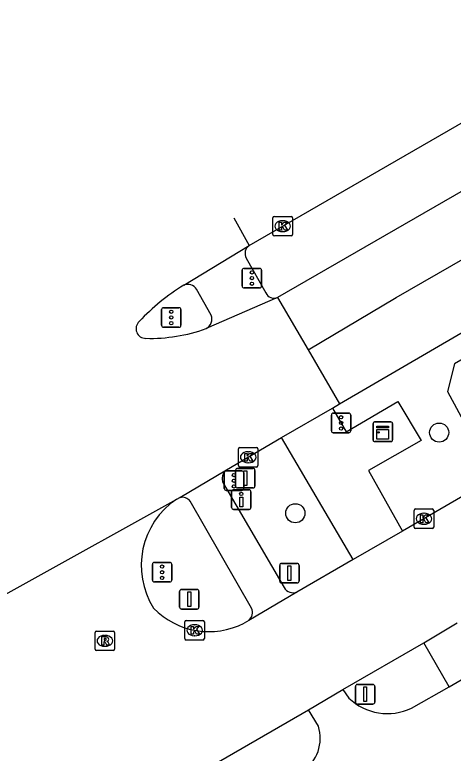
# Model space of a CAD drawing. Extents: x 159040 to 160094, y 381214 to 382518.
# Drawn here: x 159504.98 to 159527.39, y 382381.08 to 382418.81 of the extents above; entities that cross this region are included whole.
import ezdxf

# ---------------------------------------------------------------- set-up
doc = ezdxf.new("R2010")
doc.units = 0
for name, color, linetype in [('IMGEO_Boom', 7, 'Continuous'), ('IMGEO_Drukknoppaal', 7, 'Continuous'), ('IMGEO_Fietspad_gesloten', 7, 'Continuous'), ('IMGEO_Haag', 7, 'Continuous'), ('IMGEO_Kast', 7, 'Continuous'), ('IMGEO_Kolk', 7, 'Continuous'), ('IMGEO_Rijbaan_lokaal_open', 7, 'Continuous'), ('IMGEO_Rijbaan_regionaal_gesloten', 7, 'Continuous'), ('IMGEO_Rioolput', 7, 'Continuous'), ('IMGEO_Verkeersbordpaal', 7, 'Continuous'), ('IMGEO_Verkeersregelinstallatiepaal', 7, 'Continuous'), ('IMGEO_Voetpad_open', 7, 'Continuous')]:
    doc.layers.add(name, color=color, linetype=linetype)

msp = doc.modelspace()

# ---------------------------------------------------------------- linework, layer by layer
at = {"layer": 'IMGEO_Boom'}
for centre in [(159526.674, 382397.463), (159519.322, 382393.341)]:
    msp.add_circle(centre, 0.489, dxfattribs=at)
at = {"layer": 'IMGEO_Drukknoppaal'}
for p, q in [((159516.064, 382393.637), (159516.064, 382394.437)), ((159516.064, 382394.437), (159516.064, 382393.637)), ((159516.164, 382394.537), (159516.954, 382394.537)), ((159516.954, 382394.537), (159516.164, 382394.537)), ((159517.054, 382394.437), (159517.054, 382393.637)), ((159517.054, 382393.637), (159517.054, 382394.437)), ((159516.954, 382393.537), (159516.164, 382393.537)), ((159516.164, 382393.537), (159516.954, 382393.537))]:
    msp.add_line(p, q, dxfattribs=at)
msp.add_lwpolyline([(159516.634, 382394.162), (159516.634, 382393.662), (159516.484, 382393.662), (159516.484, 382394.162), (159516.634, 382394.162)], dxfattribs=at)
msp.add_circle((159516.559, 382394.327), 0.085, dxfattribs=at)
for centre, start, end in [((159516.164, 382394.437), 90, 180), ((159516.164, 382394.437), 90, 180), ((159516.954, 382394.437), 0, 90), ((159516.954, 382394.437), 360, 90), ((159516.164, 382393.637), 180, 270), ((159516.164, 382393.637), 180, 270), ((159516.954, 382393.637), 270, 0), ((159516.954, 382393.637), 270, 0)]:
    msp.add_arc(centre, 0.1, start, end, dxfattribs=at)
at = {"layer": 'IMGEO_Fietspad_gesloten'}
for points in [[(159515.633, 382394.873), (159518.754, 382389.548)], [(159517.075, 382388.486), (159513.939, 382393.966)], [(159527.187, 382384.465), (159528.902, 382385.475)], [(159525.264, 382383.384), (159527.187, 382384.465)], [(159521.754, 382384.339), (159522.053, 382383.899)], [(159520.506, 382382.461), (159519.993, 382383.3)]]:
    msp.add_lwpolyline(points, dxfattribs=at)
for centre, radius, start, end in [((159516.136, 382395.107), 0.555, 126.1209, 204.9385), ((159513.546, 382393.654), 0.502, 38.4922, 104.2387), ((159519.215, 382389.805), 0.528, 209.1675, 290.8663), ((159516.632, 382388.259), 0.498, 307.9497, 27.1297), ((159524.029, 382385.95), 2.848, 226.0669, 295.7094), ((159518.54, 382381.85), 2.058, 304.0844, 17.2738)]:
    msp.add_arc(centre, radius, start, end, dxfattribs=at)
at = {"layer": 'IMGEO_Haag'}
msp.add_lwpolyline([(159588.688, 382435.955), (159587.967, 382436.015), (159586.915, 382435.406), (159571.074, 382426.205), (159527.455, 382400.976), (159527.096, 382399.554), (159529.08, 382395.892), (159529.465, 382395.139)], dxfattribs=at)
at = {"layer": 'IMGEO_Kast'}
for p, q in [((159523.369, 382398.004), (159524.21, 382398.004)), ((159524.21, 382398.004), (159523.369, 382398.004)), ((159523.294, 382397.079), (159523.294, 382397.92)), ((159523.294, 382397.92), (159523.294, 382397.079)), ((159524.294, 382397.929), (159524.294, 382397.088)), ((159524.294, 382397.088), (159524.294, 382397.929)), ((159524.219, 382397.004), (159523.378, 382397.004)), ((159523.378, 382397.004), (159524.219, 382397.004))]:
    msp.add_line(p, q, dxfattribs=at)
for points in [[(159523.489, 382397.794), (159524.089, 382397.794), (159524.089, 382397.709), (159523.489, 382397.709), (159523.489, 382397.794)], [(159523.489, 382397.619), (159524.089, 382397.619), (159524.089, 382397.13), (159523.489, 382397.13), (159523.489, 382397.619)]]:
    msp.add_lwpolyline(points, dxfattribs=at)
msp.add_circle((159523.573, 382397.468), 0.0377, dxfattribs=at)
for centre, start, end in [((159523.372, 382397.926), 92.4484, 184.2845), ((159523.372, 382397.926), 92.4484, 184.2845), ((159524.216, 382397.926), 2.4484, 94.2845), ((159524.216, 382397.926), 2.4484, 94.2845), ((159523.372, 382397.082), 182.4484, 274.2845), ((159523.372, 382397.082), 182.4484, 274.2845), ((159524.216, 382397.082), 272.4484, 4.2845), ((159524.216, 382397.082), 272.4484, 4.2845)]:
    msp.add_arc(centre, 0.0779, start, end, dxfattribs=at)
at = {"layer": 'IMGEO_Kolk'}
for p, q in [((159518.174, 382407.584), (159518.174, 382408.436)), ((159518.249, 382408.51), (159519.101, 382408.51)), ((159518.662, 382408.29), (159518.687, 382408.29)), ((159519.175, 382408.436), (159519.175, 382407.584)), ((159519.101, 382407.51), (159518.249, 382407.51)), ((159518.685, 382407.73), (159518.66, 382407.73)), ((159516.411, 382395.776), (159516.411, 382396.628)), ((159516.486, 382396.702), (159517.338, 382396.702)), ((159516.899, 382396.482), (159516.924, 382396.482)), ((159517.412, 382396.628), (159517.412, 382395.776)), ((159517.338, 382395.702), (159516.486, 382395.702)), ((159516.922, 382395.922), (159516.897, 382395.922)), ((159525.397, 382392.633), (159525.397, 382393.485)), ((159525.472, 382393.559), (159526.324, 382393.559)), ((159526.398, 382393.485), (159526.398, 382392.633)), ((159525.885, 382393.339), (159525.91, 382393.339)), ((159525.908, 382392.779), (159525.883, 382392.779)), ((159526.324, 382392.559), (159525.472, 382392.559)), ((159513.672, 382386.936), (159513.672, 382387.788)), ((159513.747, 382387.862), (159514.599, 382387.862)), ((159514.673, 382387.788), (159514.673, 382386.936)), ((159514.16, 382387.642), (159514.185, 382387.642)), ((159514.183, 382387.082), (159514.158, 382387.082)), ((159514.599, 382386.862), (159513.747, 382386.862))]:
    msp.add_line(p, q, dxfattribs=at)
for points in [[(159518.174, 382407.584), (159518.174, 382408.436)], [(159518.249, 382408.51), (159519.101, 382408.51)], [(159518.495, 382408.21), (159518.618, 382408.21), (159518.618, 382408.059), (159518.748, 382408.21), (159518.912, 382408.21), (159518.766, 382408.059), (159518.919, 382407.81), (159518.767, 382407.81), (159518.682, 382407.974), (159518.618, 382407.907), (159518.618, 382407.81), (159518.495, 382407.81), (159518.495, 382408.21)], [(159519.175, 382408.436), (159519.175, 382407.584)], [(159519.101, 382407.51), (159518.249, 382407.51)], [(159516.411, 382395.776), (159516.411, 382396.628)], [(159516.486, 382396.702), (159517.338, 382396.702)], [(159517.412, 382396.628), (159517.412, 382395.776)], [(159516.732, 382396.402), (159516.855, 382396.402), (159516.855, 382396.251), (159516.985, 382396.402), (159517.149, 382396.402), (159517.003, 382396.251), (159517.156, 382396.002), (159517.004, 382396.002), (159516.919, 382396.166), (159516.855, 382396.099), (159516.855, 382396.002), (159516.732, 382396.002), (159516.732, 382396.402)], [(159517.338, 382395.702), (159516.486, 382395.702)], [(159525.397, 382392.633), (159525.397, 382393.485)], [(159525.472, 382393.559), (159526.324, 382393.559)], [(159526.398, 382393.485), (159526.398, 382392.633)], [(159525.718, 382393.259), (159525.841, 382393.259), (159525.841, 382393.108), (159525.971, 382393.259), (159526.135, 382393.259), (159525.989, 382393.108), (159526.142, 382392.859), (159525.99, 382392.859), (159525.905, 382393.023), (159525.841, 382392.956), (159525.841, 382392.859), (159525.718, 382392.859), (159525.718, 382393.259)], [(159526.324, 382392.559), (159525.472, 382392.559)], [(159513.672, 382386.936), (159513.672, 382387.788)], [(159513.747, 382387.862), (159514.599, 382387.862)], [(159514.673, 382387.788), (159514.673, 382386.936)], [(159513.993, 382387.562), (159514.116, 382387.562), (159514.116, 382387.411), (159514.246, 382387.562), (159514.41, 382387.562), (159514.264, 382387.411), (159514.417, 382387.162), (159514.265, 382387.162), (159514.18, 382387.326), (159514.116, 382387.259), (159514.116, 382387.162), (159513.993, 382387.162), (159513.993, 382387.562)], [(159514.599, 382386.862), (159513.747, 382386.862)]]:
    msp.add_lwpolyline(points, dxfattribs=at)
for centre, start, end in [((159518.251, 382408.434), 91.552, 178.448), ((159518.251, 382408.434), 91.552, 178.448), ((159519.099, 382408.434), 1.552, 88.448), ((159519.099, 382408.434), 1.552, 88.448), ((159518.251, 382407.586), 181.552, 268.448), ((159518.251, 382407.586), 181.552, 268.448), ((159519.099, 382407.586), 271.552, 358.448), ((159519.099, 382407.586), 271.552, 358.448), ((159516.488, 382396.626), 91.552, 178.448), ((159516.488, 382396.626), 91.552, 178.448), ((159517.336, 382396.626), 1.552, 88.448), ((159517.336, 382396.626), 1.552, 88.448), ((159516.488, 382395.778), 181.552, 268.448), ((159516.488, 382395.778), 181.552, 268.448), ((159517.336, 382395.778), 271.552, 358.448), ((159517.336, 382395.778), 271.552, 358.448), ((159525.474, 382393.483), 91.552, 178.448), ((159525.474, 382393.483), 91.552, 178.448), ((159526.322, 382393.483), 1.552, 88.448), ((159526.322, 382393.483), 1.552, 88.448), ((159525.474, 382392.635), 181.552, 268.448), ((159525.474, 382392.635), 181.552, 268.448), ((159526.322, 382392.635), 271.552, 358.448), ((159526.322, 382392.635), 271.552, 358.448), ((159513.749, 382387.786), 91.552, 178.448), ((159513.749, 382387.786), 91.552, 178.448), ((159514.597, 382387.786), 1.552, 88.448), ((159514.597, 382387.786), 1.552, 88.448), ((159513.749, 382386.938), 181.552, 268.448), ((159513.749, 382386.938), 181.552, 268.448), ((159514.597, 382386.938), 271.552, 358.448), ((159514.597, 382386.938), 271.552, 358.448)]:
    msp.add_arc(centre, 0.0765, start, end, dxfattribs=at)
for centre, major_axis, ratio, start_param, end_param in [((159518.661, 382408.01), (-0.387, 0.002), 0.722429, 4.712389, 7.853982), ((159518.686, 382408.01), (-0.39, 0.002), 0.717154, 1.570796, 4.712389), ((159516.898, 382396.202), (-0.387, 0.002), 0.722429, 4.712389, 7.853982), ((159516.923, 382396.202), (-0.39, 0.002), 0.717154, 1.570796, 4.712389), ((159525.884, 382393.059), (-0.387, 0.002), 0.722429, 4.712389, 7.853982), ((159525.909, 382393.059), (-0.39, 0.002), 0.717154, 1.570796, 4.712389), ((159514.159, 382387.362), (-0.387, 0.002), 0.722429, 4.712389, 7.853982), ((159514.184, 382387.362), (-0.39, 0.002), 0.717154, 1.570796, 4.712389)]:
    msp.add_ellipse(centre, major_axis=major_axis, ratio=ratio, start_param=start_param, end_param=end_param, dxfattribs=at)
at = {"layer": 'IMGEO_Rijbaan_lokaal_open'}
for points in [[(159529.465, 382395.139), (159524.807, 382392.423)], [(159524.807, 382392.423), (159522.271, 382390.981)], [(159522.271, 382390.981), (159519.403, 382389.312)], [(159519.403, 382389.312), (159516.938, 382387.866)], [(159516.938, 382387.866), (159516.704, 382387.729)], [(159525.895, 382386.722), (159527.6, 382387.734)], [(159521.754, 382384.339), (159525.895, 382386.722)], [(159519.993, 382383.3), (159521.754, 382384.339)], [(159510.463, 382377.798), (159519.993, 382383.3)]]:
    msp.add_lwpolyline(points, dxfattribs=at)
for centre, radius, start, end in [((159515.524, 382390.672), 4.079, 123.7365, 212.3142), ((159514.902, 382391.217), 3.926, 223.9755, 297.3247)]:
    msp.add_arc(centre, radius, start, end, dxfattribs=at)
at = {"layer": 'IMGEO_Rijbaan_regionaal_gesloten'}
for points in [[(159519.971, 382401.699), (159524.482, 382404.37), (159527.998, 382406.386), (159531.452, 382408.366), (159534.906, 382410.346), (159541.784, 382414.35), (159548.745, 382418.401), (159555.741, 382422.392), (159562.633, 382426.402), (159569.569, 382430.437), (159576.553, 382434.389), (159583.538, 382438.342), (159590.539, 382442.264), (159597.519, 382446.121), (159604.56, 382450.01), (159611.664, 382453.874), (159615.316, 382455.88)], [(159521.588, 382398.925), (159574.305, 382429.649), (159584.047, 382435.076)], [(159516.957, 382407.019), (159562.586, 382433.348)], [(159565.301, 382431.618), (159563.407, 382430.305), (159518.417, 382404.366)], [(159516.177, 382408.432), (159516.957, 382407.019)], [(159513.615, 382404.999), (159516.957, 382407.019)], [(159518.417, 382404.366), (159514.76, 382402.775)], [(159518.417, 382404.366), (159519.971, 382401.699)], [(159519.971, 382401.699), (159521.588, 382398.925)], [(159518.621, 382397.204), (159521.22, 382398.711)], [(159521.22, 382398.711), (159521.588, 382398.925)], [(159515.809, 382395.555), (159518.621, 382397.204)], [(159513.423, 382394.14), (159515.809, 382395.555)], [(159501.17, 382387.342), (159505.404, 382389.697), (159513.258, 382394.064)], [(159513.258, 382394.064), (159513.423, 382394.14)]]:
    msp.add_lwpolyline(points, dxfattribs=at)
for centre, radius, start, end in [((159519.835, 382395.074), 11.713, 122.0776, 136.4793), ((159511.671, 382402.772), 0.494, 131.8638, 271.1181), ((159511.907, 382410.682), 8.406, 268.4603, 289.8422)]:
    msp.add_arc(centre, radius, start, end, dxfattribs=at)
at = {"layer": 'IMGEO_Rioolput'}
for p, q in [((159509.085, 382386.394), (159509.085, 382387.246)), ((159509.16, 382387.32), (159510.012, 382387.32)), ((159509.573, 382387.1), (159509.598, 382387.1)), ((159510.086, 382387.246), (159510.086, 382386.394)), ((159510.012, 382386.32), (159509.16, 382386.32)), ((159509.596, 382386.54), (159509.571, 382386.54))]:
    msp.add_line(p, q, dxfattribs=at)
for points in [[(159509.085, 382386.394), (159509.085, 382387.246)], [(159509.16, 382387.32), (159510.012, 382387.32)], [(159509.674, 382387.018), (159509.422, 382387.02), (159509.422, 382386.62)], [(159510.086, 382387.246), (159510.086, 382386.394)], [(159509.422, 382386.62), (159509.546, 382386.62), (159509.546, 382386.782), (159509.557, 382386.782)], [(159509.6, 382386.939), (159509.546, 382386.939), (159509.546, 382386.858)], [(159509.546, 382386.858), (159509.598, 382386.858)], [(159509.604, 382386.753), (159509.675, 382386.62), (159509.815, 382386.62), (159509.75, 382386.746)], [(159510.012, 382386.32), (159509.16, 382386.32)]]:
    msp.add_lwpolyline(points, dxfattribs=at)
for centre, radius, start, end in [((159509.162, 382387.244), 0.0765, 91.552, 178.448), ((159509.162, 382387.244), 0.0765, 91.552, 178.448), ((159509.673, 382386.908), 0.109, 350.3612, 89.416), ((159510.01, 382387.244), 0.0765, 1.552, 88.448), ((159510.01, 382387.244), 0.0765, 1.552, 88.448), ((159509.556, 382386.729), 0.0533, 26.0293, 88.6989), ((159509.582, 382387.047), 0.19, 274.7715, 282.9687), ((159509.606, 382386.843), 0.0964, 77.0061, 93.1865), ((159509.62, 382386.9), 0.0378, 276.6634, 79.6772), ((159509.671, 382386.908), 0.112, 277.5842, 350.9817), ((159509.655, 382386.693), 0.108, 29.5134, 73.7905), ((159509.162, 382386.396), 0.0765, 181.552, 268.448), ((159509.162, 382386.396), 0.0765, 181.552, 268.448), ((159510.01, 382386.396), 0.0765, 271.552, 358.448), ((159510.01, 382386.396), 0.0765, 271.552, 358.448)]:
    msp.add_arc(centre, radius, start, end, dxfattribs=at)
for centre, major_axis, ratio, start_param, end_param in [((159509.572, 382386.82), (-0.387, 0.002), 0.722429, 4.712389, 7.853982), ((159509.597, 382386.82), (-0.39, 0.002), 0.717154, 1.570796, 4.712389)]:
    msp.add_ellipse(centre, major_axis=major_axis, ratio=ratio, start_param=start_param, end_param=end_param, dxfattribs=at)
at = {"layer": 'IMGEO_Verkeersbordpaal'}
for p, q in [((159516.268, 382394.733), (159516.268, 382395.533)), ((159516.268, 382395.533), (159516.268, 382394.733)), ((159516.368, 382395.633), (159517.158, 382395.633)), ((159517.158, 382395.633), (159516.368, 382395.633)), ((159517.258, 382395.533), (159517.258, 382394.733)), ((159517.258, 382394.733), (159517.258, 382395.533)), ((159517.158, 382394.633), (159516.368, 382394.633)), ((159516.368, 382394.633), (159517.158, 382394.633)), ((159518.523, 382389.877), (159518.523, 382390.677)), ((159518.523, 382390.677), (159518.523, 382389.877)), ((159518.623, 382390.777), (159519.413, 382390.777)), ((159519.413, 382390.777), (159518.623, 382390.777)), ((159519.513, 382390.677), (159519.513, 382389.877)), ((159519.513, 382389.877), (159519.513, 382390.677)), ((159519.413, 382389.777), (159518.623, 382389.777)), ((159518.623, 382389.777), (159519.413, 382389.777)), ((159513.406, 382388.547), (159513.406, 382389.347)), ((159513.406, 382389.347), (159513.406, 382388.547)), ((159513.506, 382389.447), (159514.296, 382389.447)), ((159514.296, 382389.447), (159513.506, 382389.447)), ((159514.396, 382389.347), (159514.396, 382388.547)), ((159514.396, 382388.547), (159514.396, 382389.347)), ((159514.296, 382388.447), (159513.506, 382388.447)), ((159513.506, 382388.447), (159514.296, 382388.447)), ((159522.396, 382383.691), (159522.396, 382384.491)), ((159522.396, 382384.491), (159522.396, 382383.691)), ((159522.496, 382384.591), (159523.286, 382384.591)), ((159523.286, 382384.591), (159522.496, 382384.591)), ((159523.386, 382384.491), (159523.386, 382383.691)), ((159523.386, 382383.691), (159523.386, 382384.491)), ((159523.286, 382383.591), (159522.496, 382383.591)), ((159522.496, 382383.591), (159523.286, 382383.591))]:
    msp.add_line(p, q, dxfattribs=at)
for points in [[(159516.688, 382395.508), (159516.838, 382395.508), (159516.838, 382394.758), (159516.688, 382394.758), (159516.688, 382395.508)], [(159518.943, 382390.652), (159519.093, 382390.652), (159519.093, 382389.902), (159518.943, 382389.902), (159518.943, 382390.652)], [(159513.826, 382389.322), (159513.976, 382389.322), (159513.976, 382388.572), (159513.826, 382388.572), (159513.826, 382389.322)], [(159522.816, 382384.466), (159522.966, 382384.466), (159522.966, 382383.716), (159522.816, 382383.716), (159522.816, 382384.466)]]:
    msp.add_lwpolyline(points, dxfattribs=at)
for centre, start, end in [((159516.368, 382395.533), 90, 180), ((159516.368, 382395.533), 90, 180), ((159517.158, 382395.533), 0, 90), ((159517.158, 382395.533), 360, 90), ((159516.368, 382394.733), 180, 270), ((159516.368, 382394.733), 180, 270), ((159517.158, 382394.733), 270, 0), ((159517.158, 382394.733), 270, 0), ((159518.623, 382390.677), 90, 180), ((159518.623, 382390.677), 90, 180), ((159519.413, 382390.677), 0, 90), ((159519.413, 382390.677), 360, 90), ((159518.623, 382389.877), 180, 270), ((159518.623, 382389.877), 180, 270), ((159519.413, 382389.877), 270, 0), ((159519.413, 382389.877), 270, 0), ((159513.506, 382389.347), 90, 180), ((159513.506, 382389.347), 90, 180), ((159514.296, 382389.347), 0, 90), ((159514.296, 382389.347), 360, 90), ((159513.506, 382388.547), 180, 270), ((159513.506, 382388.547), 180, 270), ((159514.296, 382388.547), 270, 0), ((159514.296, 382388.547), 270, 0), ((159522.496, 382384.491), 90, 180), ((159522.496, 382384.491), 90, 180), ((159523.286, 382384.491), 0, 90), ((159523.286, 382384.491), 360, 90), ((159522.496, 382383.691), 180, 270), ((159522.496, 382383.691), 180, 270), ((159523.286, 382383.691), 270, 0), ((159523.286, 382383.691), 270, 0)]:
    msp.add_arc(centre, 0.1, start, end, dxfattribs=at)
at = {"layer": 'IMGEO_Verkeersregelinstallatiepaal'}
for p, q in [((159516.604, 382404.955), (159516.604, 382405.755)), ((159516.604, 382405.755), (159516.604, 382404.955)), ((159516.704, 382405.855), (159517.494, 382405.855)), ((159517.494, 382405.855), (159516.704, 382405.855)), ((159517.594, 382405.755), (159517.594, 382404.955)), ((159517.594, 382404.955), (159517.594, 382405.755)), ((159517.494, 382404.855), (159516.704, 382404.855)), ((159516.704, 382404.855), (159517.494, 382404.855)), ((159512.483, 382402.944), (159512.483, 382403.744)), ((159512.483, 382403.744), (159512.483, 382402.944)), ((159512.583, 382403.844), (159513.373, 382403.844)), ((159513.373, 382403.844), (159512.583, 382403.844)), ((159513.473, 382403.744), (159513.473, 382402.944)), ((159513.473, 382402.944), (159513.473, 382403.744)), ((159513.373, 382402.844), (159512.583, 382402.844)), ((159512.583, 382402.844), (159513.373, 382402.844)), ((159521.163, 382397.558), (159521.163, 382398.358)), ((159521.163, 382398.358), (159521.163, 382397.558)), ((159521.263, 382398.458), (159522.053, 382398.458)), ((159522.053, 382398.458), (159521.263, 382398.458)), ((159522.153, 382398.358), (159522.153, 382397.558)), ((159522.153, 382397.558), (159522.153, 382398.358)), ((159522.053, 382397.458), (159521.263, 382397.458)), ((159521.263, 382397.458), (159522.053, 382397.458)), ((159515.691, 382394.604), (159515.691, 382395.404)), ((159515.691, 382395.404), (159515.691, 382394.604)), ((159515.791, 382395.504), (159516.581, 382395.504)), ((159516.581, 382395.504), (159515.791, 382395.504)), ((159516.681, 382395.404), (159516.681, 382394.604)), ((159516.681, 382394.604), (159516.681, 382395.404)), ((159516.581, 382394.504), (159515.791, 382394.504)), ((159515.791, 382394.504), (159516.581, 382394.504)), ((159512.118, 382390.829), (159512.908, 382390.829)), ((159512.908, 382390.829), (159512.118, 382390.829)), ((159512.018, 382389.929), (159512.018, 382390.729)), ((159512.018, 382390.729), (159512.018, 382389.929)), ((159513.008, 382390.729), (159513.008, 382389.929)), ((159513.008, 382389.929), (159513.008, 382390.729)), ((159512.908, 382389.829), (159512.118, 382389.829)), ((159512.118, 382389.829), (159512.908, 382389.829))]:
    msp.add_line(p, q, dxfattribs=at)
for centre in [(159517.099, 382405.645), (159517.099, 382405.355), (159517.099, 382405.065), (159512.978, 382403.634), (159512.978, 382403.344), (159512.978, 382403.054), (159521.658, 382398.248), (159521.658, 382397.958), (159521.658, 382397.668), (159516.186, 382395.294), (159516.186, 382395.004), (159516.186, 382394.714), (159512.513, 382390.619), (159512.513, 382390.329), (159512.513, 382390.039)]:
    msp.add_circle(centre, 0.085, dxfattribs=at)
for centre, start, end in [((159516.704, 382405.755), 90, 180), ((159516.704, 382405.755), 90, 180), ((159517.494, 382405.755), 0, 90), ((159517.494, 382405.755), 360, 90), ((159516.704, 382404.955), 180, 270), ((159516.704, 382404.955), 180, 270), ((159517.494, 382404.955), 270, 0), ((159517.494, 382404.955), 270, 0), ((159512.583, 382403.744), 90, 180), ((159512.583, 382403.744), 90, 180), ((159513.373, 382403.744), 0, 90), ((159513.373, 382403.744), 360, 90), ((159512.583, 382402.944), 180, 270), ((159512.583, 382402.944), 180, 270), ((159513.373, 382402.944), 270, 0), ((159513.373, 382402.944), 270, 0), ((159521.263, 382398.358), 90, 180), ((159521.263, 382398.358), 90, 180), ((159522.053, 382398.358), 0, 90), ((159522.053, 382398.358), 360, 90), ((159521.263, 382397.558), 180, 270), ((159521.263, 382397.558), 180, 270), ((159522.053, 382397.558), 270, 0), ((159522.053, 382397.558), 270, 0), ((159515.791, 382395.404), 90, 180), ((159515.791, 382395.404), 90, 180), ((159516.581, 382395.404), 0, 90), ((159516.581, 382395.404), 360, 90), ((159515.791, 382394.604), 180, 270), ((159515.791, 382394.604), 180, 270), ((159516.581, 382394.604), 270, 0), ((159516.581, 382394.604), 270, 0), ((159512.118, 382390.729), 90, 180), ((159512.118, 382390.729), 90, 180), ((159512.908, 382390.729), 0, 90), ((159512.908, 382390.729), 360, 90), ((159512.118, 382389.929), 180, 270), ((159512.118, 382389.929), 180, 270), ((159512.908, 382389.929), 270, 0), ((159512.908, 382389.929), 270, 0)]:
    msp.add_arc(centre, 0.1, start, end, dxfattribs=at)
at = {"layer": 'IMGEO_Voetpad_open'}
for points in [[(159516.813, 382406.381), (159517.813, 382404.604)], [(159515.02, 382403.465), (159514.277, 382404.783)], [(159521.22, 382398.711), (159521.924, 382397.5), (159524.565, 382399.047), (159525.753, 382397.059), (159523.067, 382395.529), (159524.807, 382392.423)], [(159522.271, 382390.981), (159518.621, 382397.204)], [(159527.187, 382384.465), (159525.895, 382386.722)]]:
    msp.add_lwpolyline(points, dxfattribs=at)
for centre, radius, start, end in [((159517.245, 382406.619), 0.493, 125.7576, 208.8048), ((159513.818, 382404.498), 0.54, 31.8119, 112.0468), ((159518.235, 382404.791), 0.462, 203.8325, 293.1547), ((159514.501, 382403.267), 0.556, 297.8031, 20.9029)]:
    msp.add_arc(centre, radius, start, end, dxfattribs=at)

doc.saveas('drawing.dxf')
